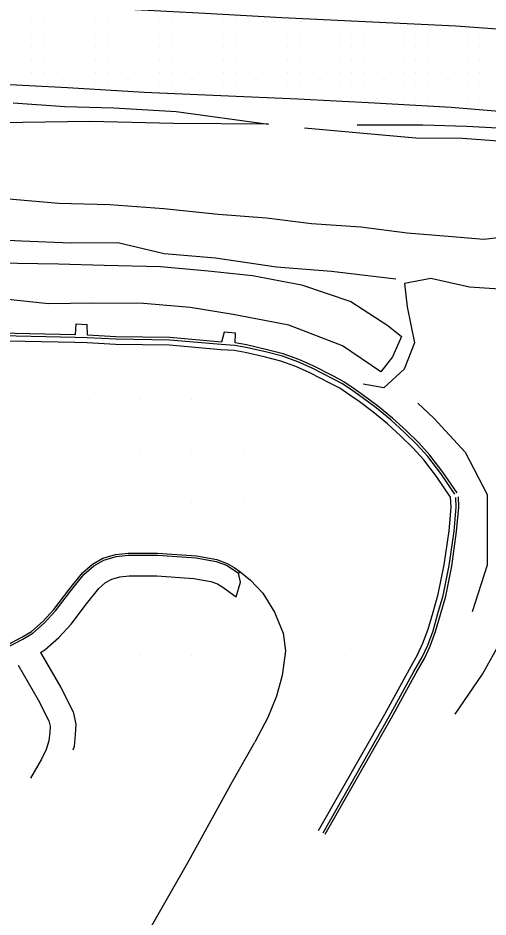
# Model space of a CAD drawing. Extents: x 1762120 to 1766775, y 709485 to 712965.
# Drawn here: x 1764361.1 to 1764452.8, y 711374.1 to 711549.4 of the extents above; entities that cross this region are included whole.
import ezdxf

# ---------------------------------------------------------------- set-up
doc = ezdxf.new("R2010")
doc.units = 0
for name, color, linetype in [('Exist DTM QL2 LIDAR Elevation Point', 7, 'Continuous'), ('Exist DTM Scan Elevation Point', 7, 'Continuous'), ('Exist Roads EOP', 7, 'Continuous'), ('PH Exist DTM Breakline', 7, 'Continuous')]:
    doc.layers.add(name, color=color, linetype=linetype)

msp = doc.modelspace()

# ---------------------------------------------------------------- linework, layer by layer
at = {"layer": 'Exist DTM QL2 LIDAR Elevation Point'}
for p, q in [((1764375.03, 711475.02), (1764375.03, 711475.02)), ((1764385.03, 711475.02), (1764385.03, 711475.02)), ((1764395.03, 711475.02), (1764395.03, 711475.02)), ((1764365.03, 711465.02), (1764365.03, 711465.02)), ((1764375.03, 711465.02), (1764375.03, 711465.02)), ((1764385.03, 711465.02), (1764385.03, 711465.02)), ((1764395.03, 711465.02), (1764395.03, 711465.02)), ((1764405.04, 711465.02), (1764405.04, 711465.02)), ((1764415.04, 711465.02), (1764415.04, 711465.02)), ((1764365.03, 711455.02), (1764365.03, 711455.02)), ((1764375.03, 711455.02), (1764375.03, 711455.02)), ((1764395.03, 711455.02), (1764395.03, 711455.02)), ((1764405.04, 711455.02), (1764405.04, 711455.02)), ((1764415.04, 711455.02), (1764415.04, 711455.02)), ((1764425.04, 711455.02), (1764425.04, 711455.02)), ((1764425.04, 711445.02), (1764425.04, 711445.02)), ((1764425.04, 711435.02), (1764425.04, 711435.02)), ((1764385.03, 711425.02), (1764385.03, 711425.02)), ((1764395.03, 711425.02), (1764395.03, 711425.02)), ((1764425.04, 711425.02), (1764425.04, 711425.02))]:
    msp.add_line(p, q, dxfattribs=at)
at = {"layer": 'Exist DTM Scan Elevation Point'}
for p, q in [((1764361.25, 711548.75), (1764361.25, 711548.75)), ((1764363.75, 711548.75), (1764363.75, 711548.75)), ((1764366.25, 711548.75), (1764366.25, 711548.75)), ((1764368.75, 711548.75), (1764368.75, 711548.75)), ((1764371.25, 711548.75), (1764371.25, 711548.75)), ((1764373.75, 711548.75), (1764373.75, 711548.75)), ((1764376.25, 711548.75), (1764376.25, 711548.75)), ((1764378.75, 711548.75), (1764378.75, 711548.75)), ((1764381.25, 711548.75), (1764381.25, 711548.75)), ((1764383.75, 711548.75), (1764383.75, 711548.75)), ((1764386.25, 711548.75), (1764386.25, 711548.75)), ((1764388.75, 711548.75), (1764388.75, 711548.75)), ((1764391.25, 711548.75), (1764391.25, 711548.75)), ((1764393.75, 711548.75), (1764393.75, 711548.75)), ((1764396.25, 711548.75), (1764396.25, 711548.75)), ((1764398.75, 711548.75), (1764398.75, 711548.75)), ((1764401.25, 711548.75), (1764401.25, 711548.75)), ((1764403.75, 711548.75), (1764403.75, 711548.75)), ((1764406.25, 711548.75), (1764406.25, 711548.75)), ((1764408.75, 711548.75), (1764408.75, 711548.75)), ((1764411.25, 711548.75), (1764411.25, 711548.75)), ((1764413.75, 711548.75), (1764413.75, 711548.75)), ((1764416.25, 711548.75), (1764416.25, 711548.75)), ((1764361.25, 711546.25), (1764361.25, 711546.25)), ((1764363.75, 711546.25), (1764363.75, 711546.25)), ((1764366.25, 711546.25), (1764366.25, 711546.25)), ((1764368.75, 711546.25), (1764368.75, 711546.25)), ((1764371.25, 711546.25), (1764371.25, 711546.25)), ((1764373.75, 711546.25), (1764373.75, 711546.25)), ((1764376.25, 711546.25), (1764376.25, 711546.25)), ((1764378.75, 711546.25), (1764378.75, 711546.25)), ((1764381.25, 711546.25), (1764381.25, 711546.25)), ((1764383.75, 711546.25), (1764383.75, 711546.25)), ((1764386.25, 711546.25), (1764386.25, 711546.25)), ((1764388.75, 711546.25), (1764388.75, 711546.25)), ((1764391.25, 711546.25), (1764391.25, 711546.25)), ((1764393.75, 711546.25), (1764393.75, 711546.25)), ((1764396.25, 711546.25), (1764396.25, 711546.25)), ((1764398.75, 711546.25), (1764398.75, 711546.25)), ((1764401.25, 711546.25), (1764401.25, 711546.25)), ((1764403.75, 711546.25), (1764403.75, 711546.25)), ((1764406.25, 711546.25), (1764406.25, 711546.25)), ((1764408.75, 711546.25), (1764408.75, 711546.25)), ((1764411.25, 711546.25), (1764411.25, 711546.25)), ((1764413.75, 711546.25), (1764413.75, 711546.25)), ((1764416.25, 711546.25), (1764416.25, 711546.25)), ((1764418.75, 711546.25), (1764418.75, 711546.25)), ((1764421.25, 711546.25), (1764421.25, 711546.25)), ((1764423.75, 711546.25), (1764423.75, 711546.25)), ((1764426.25, 711546.25), (1764426.25, 711546.25)), ((1764428.75, 711546.25), (1764428.75, 711546.25)), ((1764431.25, 711546.25), (1764431.25, 711546.25)), ((1764433.75, 711546.25), (1764433.75, 711546.25)), ((1764436.25, 711546.25), (1764436.25, 711546.25)), ((1764438.75, 711546.25), (1764438.75, 711546.25)), ((1764441.25, 711546.25), (1764441.25, 711546.25)), ((1764443.75, 711546.25), (1764443.75, 711546.25)), ((1764446.25, 711546.25), (1764446.25, 711546.25)), ((1764448.75, 711546.25), (1764448.75, 711546.25)), ((1764451.25, 711546.25), (1764451.25, 711546.25)), ((1764361.25, 711543.75), (1764361.25, 711543.75)), ((1764363.75, 711543.75), (1764363.75, 711543.75)), ((1764366.25, 711543.75), (1764366.25, 711543.75)), ((1764368.75, 711543.75), (1764368.75, 711543.75)), ((1764371.25, 711543.75), (1764371.25, 711543.75)), ((1764373.75, 711543.75), (1764373.75, 711543.75)), ((1764376.25, 711543.75), (1764376.25, 711543.75)), ((1764378.75, 711543.75), (1764378.75, 711543.75)), ((1764381.25, 711543.75), (1764381.25, 711543.75)), ((1764383.75, 711543.75), (1764383.75, 711543.75)), ((1764386.25, 711543.75), (1764386.25, 711543.75)), ((1764388.75, 711543.75), (1764388.75, 711543.75)), ((1764391.25, 711543.75), (1764391.25, 711543.75)), ((1764393.75, 711543.75), (1764393.75, 711543.75)), ((1764396.25, 711543.75), (1764396.25, 711543.75)), ((1764398.75, 711543.75), (1764398.75, 711543.75)), ((1764401.25, 711543.75), (1764401.25, 711543.75)), ((1764403.75, 711543.75), (1764403.75, 711543.75)), ((1764406.25, 711543.75), (1764406.25, 711543.75)), ((1764408.75, 711543.75), (1764408.75, 711543.75)), ((1764411.25, 711543.75), (1764411.25, 711543.75)), ((1764413.75, 711543.75), (1764413.75, 711543.75)), ((1764416.25, 711543.75), (1764416.25, 711543.75)), ((1764418.75, 711543.75), (1764418.75, 711543.75)), ((1764421.25, 711543.75), (1764421.25, 711543.75)), ((1764423.75, 711543.75), (1764423.75, 711543.75)), ((1764426.25, 711543.75), (1764426.25, 711543.75)), ((1764428.75, 711543.75), (1764428.75, 711543.75)), ((1764431.25, 711543.75), (1764431.25, 711543.75)), ((1764433.75, 711543.75), (1764433.75, 711543.75)), ((1764436.25, 711543.75), (1764436.25, 711543.75)), ((1764438.75, 711543.75), (1764438.75, 711543.75)), ((1764441.25, 711543.75), (1764441.25, 711543.75)), ((1764443.75, 711543.75), (1764443.75, 711543.75)), ((1764446.25, 711543.75), (1764446.25, 711543.75)), ((1764448.75, 711543.75), (1764448.75, 711543.75)), ((1764451.25, 711543.75), (1764451.25, 711543.75)), ((1764361.25, 711541.25), (1764361.25, 711541.25)), ((1764363.75, 711541.25), (1764363.75, 711541.25)), ((1764366.25, 711541.25), (1764366.25, 711541.25)), ((1764368.75, 711541.25), (1764368.75, 711541.25)), ((1764371.25, 711541.25), (1764371.25, 711541.25)), ((1764373.75, 711541.25), (1764373.75, 711541.25)), ((1764376.25, 711541.25), (1764376.25, 711541.25)), ((1764378.75, 711541.25), (1764378.75, 711541.25)), ((1764381.25, 711541.25), (1764381.25, 711541.25)), ((1764383.75, 711541.25), (1764383.75, 711541.25)), ((1764386.25, 711541.25), (1764386.25, 711541.25)), ((1764388.75, 711541.25), (1764388.75, 711541.25)), ((1764391.25, 711541.25), (1764391.25, 711541.25)), ((1764393.75, 711541.25), (1764393.75, 711541.25)), ((1764396.25, 711541.25), (1764396.25, 711541.25)), ((1764398.75, 711541.25), (1764398.75, 711541.25)), ((1764401.25, 711541.25), (1764401.25, 711541.25)), ((1764403.75, 711541.25), (1764403.75, 711541.25)), ((1764406.25, 711541.25), (1764406.25, 711541.25)), ((1764408.75, 711541.25), (1764408.75, 711541.25)), ((1764411.25, 711541.25), (1764411.25, 711541.25)), ((1764413.75, 711541.25), (1764413.75, 711541.25)), ((1764416.25, 711541.25), (1764416.25, 711541.25)), ((1764418.75, 711541.25), (1764418.75, 711541.25)), ((1764421.25, 711541.25), (1764421.25, 711541.25)), ((1764423.75, 711541.25), (1764423.75, 711541.25)), ((1764426.25, 711541.25), (1764426.25, 711541.25)), ((1764428.75, 711541.25), (1764428.75, 711541.25)), ((1764431.25, 711541.25), (1764431.25, 711541.25)), ((1764433.75, 711541.25), (1764433.75, 711541.25)), ((1764436.25, 711541.25), (1764436.25, 711541.25)), ((1764438.75, 711541.25), (1764438.75, 711541.25)), ((1764441.25, 711541.25), (1764441.25, 711541.25)), ((1764443.75, 711541.25), (1764443.75, 711541.25)), ((1764446.25, 711541.25), (1764446.25, 711541.25)), ((1764448.75, 711541.25), (1764448.75, 711541.25)), ((1764451.25, 711541.25), (1764451.25, 711541.25)), ((1764361.25, 711538.75), (1764361.25, 711538.75)), ((1764363.75, 711538.75), (1764363.75, 711538.75)), ((1764366.25, 711538.75), (1764366.25, 711538.75)), ((1764368.75, 711538.75), (1764368.75, 711538.75)), ((1764371.25, 711538.75), (1764371.25, 711538.75)), ((1764373.75, 711538.75), (1764373.75, 711538.75)), ((1764376.25, 711538.75), (1764376.25, 711538.75)), ((1764378.75, 711538.75), (1764378.75, 711538.75)), ((1764381.25, 711538.75), (1764381.25, 711538.75)), ((1764383.75, 711538.75), (1764383.75, 711538.75)), ((1764386.25, 711538.75), (1764386.25, 711538.75)), ((1764388.75, 711538.75), (1764388.75, 711538.75)), ((1764391.25, 711538.75), (1764391.25, 711538.75)), ((1764393.75, 711538.75), (1764393.75, 711538.75)), ((1764396.25, 711538.75), (1764396.25, 711538.75)), ((1764398.75, 711538.75), (1764398.75, 711538.75)), ((1764401.25, 711538.75), (1764401.25, 711538.75)), ((1764403.75, 711538.75), (1764403.75, 711538.75)), ((1764406.25, 711538.75), (1764406.25, 711538.75)), ((1764408.75, 711538.75), (1764408.75, 711538.75)), ((1764411.25, 711538.75), (1764411.25, 711538.75)), ((1764413.75, 711538.75), (1764413.75, 711538.75)), ((1764416.25, 711538.75), (1764416.25, 711538.75)), ((1764418.75, 711538.75), (1764418.75, 711538.75)), ((1764421.25, 711538.75), (1764421.25, 711538.75)), ((1764423.75, 711538.75), (1764423.75, 711538.75)), ((1764426.25, 711538.75), (1764426.25, 711538.75)), ((1764428.75, 711538.75), (1764428.75, 711538.75)), ((1764431.25, 711538.75), (1764431.25, 711538.75)), ((1764433.75, 711538.75), (1764433.75, 711538.75)), ((1764436.25, 711538.75), (1764436.25, 711538.75)), ((1764438.75, 711538.75), (1764438.75, 711538.75)), ((1764441.25, 711538.75), (1764441.25, 711538.75)), ((1764443.75, 711538.75), (1764443.75, 711538.75)), ((1764446.25, 711538.75), (1764446.25, 711538.75)), ((1764448.75, 711538.75), (1764448.75, 711538.75)), ((1764451.25, 711538.75), (1764451.25, 711538.75)), ((1764371.25, 711536.25), (1764371.25, 711536.25)), ((1764373.75, 711536.25), (1764373.75, 711536.25)), ((1764376.25, 711536.25), (1764376.25, 711536.25)), ((1764378.75, 711536.25), (1764378.75, 711536.25)), ((1764381.25, 711536.25), (1764381.25, 711536.25)), ((1764383.75, 711536.25), (1764383.75, 711536.25)), ((1764386.25, 711536.25), (1764386.25, 711536.25)), ((1764388.75, 711536.25), (1764388.75, 711536.25)), ((1764391.25, 711536.25), (1764391.25, 711536.25)), ((1764393.75, 711536.25), (1764393.75, 711536.25)), ((1764396.25, 711536.25), (1764396.25, 711536.25)), ((1764398.75, 711536.25), (1764398.75, 711536.25)), ((1764401.25, 711536.25), (1764401.25, 711536.25)), ((1764403.75, 711536.25), (1764403.75, 711536.25)), ((1764406.25, 711536.25), (1764406.25, 711536.25)), ((1764408.75, 711536.25), (1764408.75, 711536.25)), ((1764411.25, 711536.25), (1764411.25, 711536.25)), ((1764413.75, 711536.25), (1764413.75, 711536.25)), ((1764416.25, 711536.25), (1764416.25, 711536.25)), ((1764418.75, 711536.25), (1764418.75, 711536.25)), ((1764421.25, 711536.25), (1764421.25, 711536.25)), ((1764423.75, 711536.25), (1764423.75, 711536.25)), ((1764426.25, 711536.25), (1764426.25, 711536.25)), ((1764428.75, 711536.25), (1764428.75, 711536.25)), ((1764431.25, 711536.25), (1764431.25, 711536.25)), ((1764433.75, 711536.25), (1764433.75, 711536.25)), ((1764436.25, 711536.25), (1764436.25, 711536.25)), ((1764438.75, 711536.25), (1764438.75, 711536.25)), ((1764441.25, 711536.25), (1764441.25, 711536.25)), ((1764443.75, 711536.25), (1764443.75, 711536.25)), ((1764446.25, 711536.25), (1764446.25, 711536.25)), ((1764448.75, 711536.25), (1764448.75, 711536.25)), ((1764451.25, 711536.25), (1764451.25, 711536.25)), ((1764423.75, 711533.75), (1764423.75, 711533.75)), ((1764426.25, 711533.75), (1764426.25, 711533.75)), ((1764428.75, 711533.75), (1764428.75, 711533.75)), ((1764431.25, 711533.75), (1764431.25, 711533.75)), ((1764433.75, 711533.75), (1764433.75, 711533.75)), ((1764436.25, 711533.75), (1764436.25, 711533.75)), ((1764438.75, 711533.75), (1764438.75, 711533.75)), ((1764441.25, 711533.75), (1764441.25, 711533.75)), ((1764443.75, 711533.75), (1764443.75, 711533.75)), ((1764446.25, 711533.75), (1764446.25, 711533.75)), ((1764448.75, 711533.75), (1764448.75, 711533.75)), ((1764451.25, 711533.75), (1764451.25, 711533.75)), ((1764446.25, 711531.25), (1764446.25, 711531.25))]:
    msp.add_line(p, q, dxfattribs=at)
at = {"layer": 'Exist Roads EOP'}
for points in [[(1764466.83, 711546.35), (1764459.97, 711546.86), (1764446.55, 711547.79), (1764427.58, 711548.73), (1764412.6, 711549.42), (1764397.65, 711550.29), (1764382.67, 711551.05), (1764367.71, 711552.05), (1764352.74, 711553.07), (1764334.52, 711554.06), (1764317.4, 711554.61), (1764302.41, 711555.1), (1764279.78, 711555.66), (1764271.09, 711555.72), (1764265.59, 711556.55), (1764259.41, 711560.74), (1764256.76, 711564.43), (1764256.21, 711568.66), (1764255.93, 711574.87), (1764256.47, 711578.62)], [(1764465.28, 711530.24), (1764460.43, 711530.7), (1764445.61, 711531.93), (1764430.67, 711532.81), (1764415.7, 711533.57), (1764400.71, 711534.22), (1764385.72, 711534.86), (1764370.75, 711535.77), (1764355.77, 711536.57), (1764340.8, 711537.27), (1764325.83, 711538.09), (1764310.84, 711538.82), (1764295.84, 711539.21), (1764280.86, 711539.85), (1764274.44, 711539.68), (1764266.11, 711537.08), (1764259.98, 711533.34), (1764255.03, 711527.47), (1764252.31, 711522.28), (1764251.3, 711518.81)]]:
    msp.add_lwpolyline(points, dxfattribs=at)
at = {"layer": 'PH Exist DTM Breakline'}
for p, q in [((1764372.41, 711489.74), (1764372.25, 711487.63)), ((1764372.41, 711489.74), (1764374.6, 711489.63)), ((1764374.67, 711487.53), (1764374.61, 711489.61)), ((1764401.31, 711488.17), (1764400.79, 711486.21)), ((1764403.55, 711487.92), (1764401.31, 711488.17)), ((1764403.5, 711486.05), (1764403.55, 711487.92)), ((1764404.38, 711441.49), (1764404.14, 711441.15))]:
    msp.add_line(p, q, dxfattribs=at)
for points in [[(1764360.15, 711532.85), (1764370.27, 711532.12), (1764379.8, 711531.88), (1764392, 711531.17), (1764409.98, 711528.72), (1764391.46, 711528.85), (1764375.16, 711529.23), (1764362.07, 711529.04), (1764349.52, 711528.95)], [(1764417.04, 711528.01), (1764427.82, 711526.98), (1764438.74, 711526.01), (1764447.82, 711525.97), (1764455.72, 711525.39), (1764463.65, 711524.61), (1764470.78, 711523.91), (1764477.52, 711522.69), (1764481.17, 711522.42)], [(1764481.07, 711525.49), (1764468.34, 711526.47), (1764457.2, 711527.77), (1764448.65, 711528.23), (1764440.08, 711528.51), (1764432.43, 711528.47), (1764427.29, 711528.52)], [(1764277.11, 711506.64), (1764281.5, 711511.41), (1764291.53, 711512.44), (1764299.04, 711513.92), (1764310.96, 711515.82), (1764327.43, 711513.79), (1764344.22, 711514.29), (1764357.83, 711514.26), (1764369.06, 711513.32), (1764379.06, 711513.03), (1764389.59, 711512.28), (1764400.16, 711511.12), (1764409.62, 711510.43), (1764418.38, 711509.32), (1764428.02, 711508.65), (1764437.03, 711507.54), (1764445.02, 711506.84), (1764452.02, 711506.28), (1764459.28, 711507.1), (1764465.68, 711507.31), (1764470.35, 711507.83)], [(1764434.86, 711498.47), (1764422.3, 711499.99), (1764411.58, 711500.83), (1764399.63, 711502.55), (1764389.66, 711503.42), (1764380.59, 711505.53), (1764371.48, 711505.52), (1764361.81, 711505.91), (1764352.66, 711506.34), (1764339.9, 711506.07), (1764328.45, 711506.17), (1764318.75, 711506.23), (1764307.11, 711507.2)], [(1764356.91, 711501.66), (1764369, 711501.48), (1764377.93, 711501.19), (1764388.92, 711500.96), (1764398.23, 711500.07), (1764406.87, 711499.16), (1764416.42, 711497.34), (1764426.04, 711494.1), (1764433.26, 711489.46), (1764435.96, 711487.27), (1764434.16, 711483.33), (1764431.91, 711480.44), (1764424.46, 711485.5), (1764413.98, 711489.52), (1764403.1, 711491.6), (1764394.72, 711492.97), (1764385.6, 711493.72), (1764375.66, 711493.81), (1764367.07, 711493.67), (1764358.52, 711494.57)], [(1764458.04, 711496.31), (1764449.19, 711496.94), (1764441.67, 711498.59), (1764436.54, 711497.64), (1764437.04, 711493.07), (1764438.46, 711486.03), (1764436.43, 711480.92), (1764432.51, 711477.28), (1764428.45, 711478.01)], [(1764372.25, 711487.63), (1764354.5, 711488.01), (1764354.19, 711476.15), (1764354.22, 711474.28), (1764354.02, 711473.2), (1764353.2, 711471.81), (1764352.84, 711471.32), (1764351.86, 711470.9), (1764350.14, 711470.47), (1764348.29, 711470.47), (1764347.47, 711470.87), (1764346.49, 711472.01), (1764346.09, 711472.72), (1764345.82, 711473.85), (1764346.28, 711488.65), (1764328.97, 711489.25)], [(1764400.79, 711486.21), (1764390.76, 711487.08), (1764380.22, 711487.25), (1764374.67, 711487.53)], [(1764446.36, 711456.55), (1764443.59, 711460.58), (1764441.1, 711463.87), (1764438.96, 711466.25), (1764436.53, 711468.59), (1764433.87, 711471.02), (1764430.97, 711473.39), (1764428.25, 711475.41), (1764426.43, 711476.68), (1764424.42, 711478.06), (1764422.57, 711479.04), (1764418.5, 711481.1), (1764415.71, 711482.35), (1764412.72, 711483.44), (1764409.64, 711484.24), (1764405.61, 711485.16), (1764403.44, 711485.56), (1764400.76, 711485.71), (1764390.73, 711486.58), (1764380.2, 711486.75), (1764374.64, 711487.03), (1764372.24, 711487.13), (1764354.99, 711487.5)], [(1764445.53, 711455.99), (1764442.78, 711459.99), (1764440.33, 711463.23), (1764438.24, 711465.55), (1764435.84, 711467.86), (1764433.22, 711470.26), (1764430.35, 711472.6), (1764427.67, 711474.6), (1764425.86, 711475.86), (1764423.91, 711477.21), (1764422.11, 711478.15), (1764418.07, 711480.2), (1764415.34, 711481.42), (1764412.42, 711482.48), (1764409.4, 711483.26), (1764405.41, 711484.18), (1764403.32, 711484.56), (1764400.68, 711484.72), (1764390.68, 711485.58), (1764380.17, 711485.75), (1764374.6, 711486.04), (1764372.21, 711486.13), (1764355.96, 711486.48)], [(1764446.77, 711456.84), (1764444, 711460.87), (1764441.48, 711464.19), (1764439.32, 711466.59), (1764436.87, 711468.96), (1764434.2, 711471.4), (1764431.27, 711473.78), (1764428.54, 711475.81), (1764426.71, 711477.09), (1764424.68, 711478.49), (1764422.8, 711479.48), (1764418.72, 711481.56), (1764415.9, 711482.81), (1764412.87, 711483.91), (1764409.76, 711484.72), (1764405.71, 711485.65), (1764403.5, 711486.05)], [(1764446.42, 711413.68), (1764451.73, 711421.44), (1764456.66, 711430.32), (1764462.81, 711448.89), (1764466.93, 711453.1), (1764468.72, 711452.64), (1764479.3, 711458.13), (1764482.45, 711461.82), (1764484.93, 711468.69), (1764487.15, 711472.94), (1764490.31, 711477.33)], [(1764439.15, 711474.29), (1764442.23, 711471.4), (1764448.36, 711464.73), (1764452.66, 711456.46), (1764452.64, 711442.72), (1764449.76, 711433.64)], [(1764419.77, 711390.99), (1764432.68, 711413.67), (1764437.49, 711422.44), (1764439.07, 711425.23), (1764440.13, 711427.53), (1764441.14, 711430.24), (1764442.09, 711433.53), (1764443.11, 711437.05), (1764444.29, 711442.81), (1764445.21, 711449.42), (1764445.63, 711454.03), (1764445.53, 711455.99)], [(1764421.07, 711390.25), (1764433.99, 711412.94), (1764438.8, 711421.71), (1764440.4, 711424.54), (1764441.52, 711426.95), (1764442.57, 711429.78), (1764443.53, 711433.12), (1764444.57, 711436.69), (1764445.76, 711442.55), (1764446.7, 711449.25), (1764447.13, 711454), (1764447.03, 711456.06)], [(1764420.64, 711390.5), (1764433.56, 711413.18), (1764438.36, 711421.96), (1764439.96, 711424.77), (1764441.05, 711427.14), (1764442.09, 711429.93), (1764443.05, 711433.26), (1764444.08, 711436.81), (1764445.27, 711442.64), (1764446.2, 711449.31), (1764446.63, 711454.01), (1764446.54, 711455.88)], [(1764347.47, 711424.38), (1764351.12, 711424.43), (1764355.28, 711425.4), (1764358.82, 711426.59), (1764362.05, 711428.29), (1764363.99, 711429.45), (1764366.3, 711431.47), (1764368.44, 711433.79), (1764371.33, 711437.64), (1764373.97, 711440.92), (1764375.9, 711442.6), (1764377.86, 711443.7), (1764380.24, 711444.38), (1764382.62, 711444.63), (1764388.33, 711444.65), (1764395.88, 711444.11), (1764399.81, 711443.44), (1764401.77, 711442.69), (1764403.09, 711441.9), (1764404.14, 711441.15)], [(1764355.08, 711425.78), (1764355.17, 711425.8), (1764358.66, 711426.98), (1764361.85, 711428.65), (1764363.74, 711429.79), (1764366.01, 711431.77), (1764368.12, 711434.06), (1764371, 711437.9), (1764373.67, 711441.21), (1764375.65, 711442.94), (1764377.69, 711444.08), (1764380.16, 711444.79), (1764382.59, 711445.05), (1764388.34, 711445.07), (1764395.93, 711444.52), (1764399.91, 711443.84), (1764401.95, 711443.07), (1764403.32, 711442.25), (1764404.38, 711441.49)], [(1764365.5, 711425.69), (1764366.35, 711426.21), (1764369.09, 711428.6), (1764371.52, 711431.22), (1764374.49, 711435.19), (1764376.87, 711438.14), (1764378.21, 711439.31), (1764379.4, 711439.98), (1764381.01, 711440.44), (1764382.83, 711440.63), (1764388.19, 711440.65), (1764395.39, 711440.13), (1764398.75, 711439.56), (1764400.02, 711439.08), (1764400.9, 711438.55), (1764401.81, 711437.9)], [(1764401.81, 711437.9), (1764403.67, 711436.57), (1764404.52, 711439.39), (1764404.14, 711441.15)], [(1764404.38, 711441.49), (1764406.5, 711439.8), (1764408.88, 711437.26), (1764411.16, 711433.55), (1764412.84, 711429.46), (1764413.31, 711426.04), (1764412.68, 711421.17), (1764411.55, 711417.2), (1764409.83, 711412.98), (1764407.32, 711408.17)], [(1764365.5, 711425.69), (1764369.45, 711418.84), (1764371.86, 711414.12), (1764372.42, 711411.73), (1764372.28, 711409.71), (1764372.06, 711407.38), (1764371.81, 711406.64)], [(1764361.17, 711423.2), (1764365.06, 711416.46), (1764367.13, 711412.39), (1764367.38, 711411.32), (1764367.3, 711410.12), (1764367.14, 711408.43), (1764366.58, 711406.76), (1764365.67, 711404.87), (1764363.55, 711401.21)], [(1764367.11, 711337.88), (1764378.35, 711357), (1764394.46, 711385.09), (1764402.97, 711400.54), (1764407.32, 711408.17)]]:
    msp.add_lwpolyline(points, dxfattribs=at)

doc.saveas('drawing.dxf')
